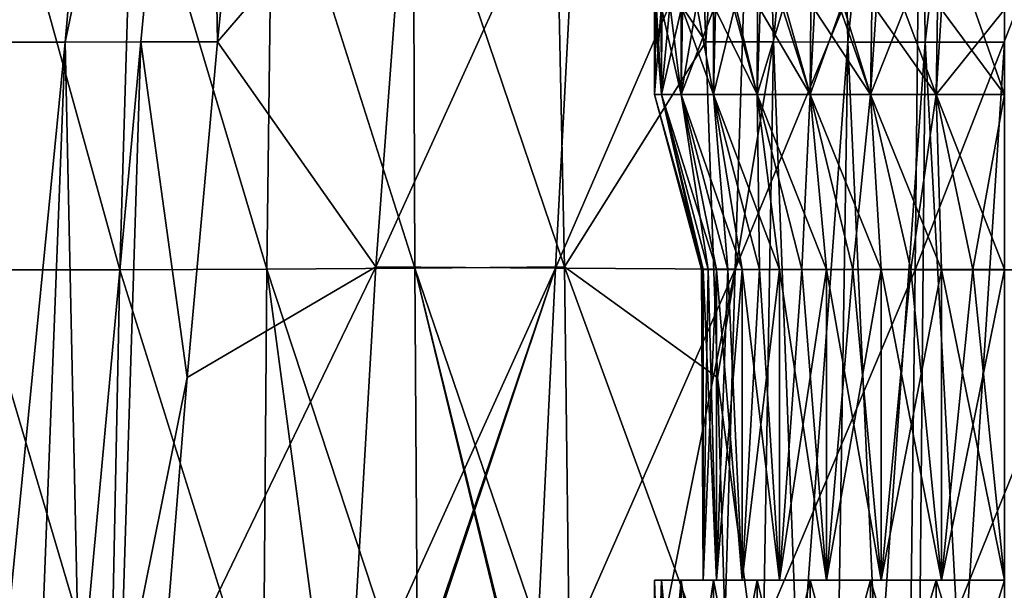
# Model space of a CAD drawing. Header units: metres. Extents: x -109 to 109, y -63 to 140.
# Tile 355 of 480: x 64.96 to 76.5, y -28.32 to -21.62. Entities that reach past the tile are written whole.
import ezdxf

# ---------------------------------------------------------------- set-up
doc = ezdxf.new("R2010")
doc.units = ezdxf.units.M
doc.layers.add('solid_502308_SW0001', color=7, linetype='CONTINUOUS')

msp = doc.modelspace()

# ---------------------------------------------------------------- linework, layer by layer
at = {"layer": 'solid_502308_SW0001'}
for points in [[(65.272072, -14.010961, 17.164869), (63.859268, -21.88319, 17.398655), (64.645767, -21.883022, 17.89315)], [(64.421295, -14.011097, 16.625023), (63.859268, -21.88319, 17.398655), (65.272072, -14.010961, 17.164869)], [(66.182701, -14.010552, 17.591692), (64.645767, -21.883022, 17.89315), (65.490799, -21.882523, 18.2764)], [(65.272072, -14.010961, 17.164869), (64.645767, -21.883022, 17.89315), (66.182701, -14.010552, 17.591692)], [(67.135414, -14.00985, 17.89262), (65.490799, -21.882523, 18.2764), (66.376923, -21.881662, 18.535767)], [(66.182701, -14.010552, 17.591692), (65.490799, -21.882523, 18.2764), (67.135414, -14.00985, 17.89262)], [(67.135414, -14.00985, 17.89262), (66.376923, -21.881662, 18.535767), (67.275352, -21.878344, 18.6497)], [(67.670425, -17.926893, 18.359961), (67.135414, -14.00985, 17.89262), (67.275352, -21.878344, 18.6497)], [(72.851608, -17.928091, -20.043543), (73.559113, -14.00987, -19.979765), (73.000877, -21.878517, -20.510078)], [(73.559113, -14.00987, -19.979765), (73.794708, -21.881697, -20.945967), (73.000877, -21.878517, -20.510078)], [(74.506767, -14.010573, -20.296324), (73.794708, -21.881697, -20.945967), (73.559113, -14.00987, -19.979765)], [(74.506767, -14.010573, -20.296324), (74.66407, -21.882557, -21.257015), (73.794708, -21.881697, -20.945967)], [(75.494415, -14.010982, -20.486124), (74.66407, -21.882557, -21.257015), (74.506767, -14.010573, -20.296324)], [(75.494415, -14.010982, -20.486124), (75.573059, -21.883057, -21.443481), (74.66407, -21.882557, -21.257015)], [(76.500069, -14.011118, -20.549341), (75.573059, -21.883057, -21.443481), (75.494415, -14.010982, -20.486124)], [(76.500069, -14.011118, -20.549341), (76.500076, -21.883224, -21.505575), (75.573059, -21.883057, -21.443481)], [(69.521942, -19.262913, 18.561037), (67.670425, -17.926893, 18.359961), (67.275352, -21.878344, 18.6497)], [(71.235443, -19.26292, -19.117781), (72.851608, -17.928091, -20.043543), (73.000877, -21.878517, -20.510078)], [(69.133766, -24.521915, 18.913652), (69.521942, -19.262913, 18.561037), (67.275352, -21.878344, 18.6497)], [(67.921326, -19.28372, -16.89226), (69.570801, -19.27243, -18.016714), (69.590027, -24.536592, -18.461666)], [(71.515831, -19.272432, 18.648706), (69.521942, -19.262913, 18.561037), (69.133766, -24.521915, 18.913652)], [(71.238739, -24.536596, 18.997381), (71.515831, -19.272432, 18.648706), (69.133766, -24.521915, 18.913652)], [(71.342216, -24.521923, -19.631212), (69.570801, -19.27243, -18.016714), (71.235443, -19.26292, -19.117781)], [(71.342216, -24.521923, -19.631212), (69.590027, -24.536592, -18.461666), (69.570801, -19.27243, -18.016714)], [(71.342216, -24.521923, -19.631212), (71.235443, -19.26292, -19.117781), (73.000877, -21.878517, -20.510078)], [(73.511208, -19.28372, 18.708544), (71.515831, -19.272432, 18.648706), (71.238739, -24.536596, 18.997381)], [(64.426453, -24.554462, -14.811886), (64.672363, -19.28863, -14.568451), (66.132462, -24.554499, -16.051483)], [(64.672363, -19.28863, -14.568451), (66.288689, -19.288662, -15.742904), (66.132462, -24.554499, -16.051483)], [(66.132462, -24.554499, -16.051483), (66.288689, -19.288662, -15.742904), (67.853203, -24.549223, -17.268471)], [(66.288689, -19.288662, -15.742904), (67.921326, -19.28372, -16.89226), (67.853203, -24.549223, -17.268471)], [(67.853203, -24.549223, -17.268471), (67.921326, -19.28372, -16.89226), (69.590027, -24.536592, -18.461666)], [(73.345177, -24.549223, 19.052944), (73.511208, -19.28372, 18.708544), (71.238739, -24.536596, 18.997381)], [(75.507591, -19.288662, 18.738333), (73.511208, -19.28372, 18.708544), (73.345177, -24.549223, 19.052944)], [(75.452599, -24.554499, 19.079809), (75.507591, -19.288662, 18.738333), (73.345177, -24.549223, 19.052944)], [(77.505531, -19.28863, 18.738237), (75.507591, -19.288662, 18.738333), (75.452599, -24.554499, 19.079809)], [(77.561386, -24.554462, 19.079723), (77.505531, -19.28863, 18.738237), (75.452599, -24.554499, 19.079809)], [(72.476387, -21.5, 0.787746), (72.47879, -22.5, 0.799915), (72.400002, -22.5)], [(72.400047, -21.5, -0.018986), (72.400002, -22.5), (72.47879, -22.5, -0.799915)], [(72.418335, -21.5, 0.387277), (72.476387, -21.5, 0.787746), (72.400002, -22.5)], [(72.400047, -21.5, -0.018986), (72.418335, -21.5, 0.387277), (72.400002, -22.5)], [(72.422073, -21.5, -0.424866), (72.400047, -21.5, -0.018986), (72.47879, -22.5, -0.799915)], [(72.48381, -21.5, -0.824764), (72.422073, -21.5, -0.424866), (72.47879, -22.5, -0.799915)], [(72.476387, -21.5, 0.787746), (72.573769, -21.5, 1.180969), (72.47879, -22.5, 0.799915)], [(72.709801, -21.5, 1.563448), (72.712097, -22.5, 1.569002), (72.47879, -22.5, 0.799915)], [(72.573769, -21.5, 1.180969), (72.709801, -21.5, 1.563448), (72.47879, -22.5, 0.799915)], [(72.48381, -21.5, -0.824764), (72.47879, -22.5, -0.799915), (72.712097, -22.5, -1.569002)], [(72.585136, -21.5, -1.218126), (72.48381, -21.5, -0.824764), (72.712097, -22.5, -1.569002)], [(72.725426, -21.5, -1.600816), (72.585136, -21.5, -1.218126), (72.712097, -22.5, -1.569002)], [(72.709801, -21.5, 1.563448), (72.882706, -21.5, 1.930067), (72.712097, -22.5, 1.569002)], [(73.090508, -21.5, 2.27714), (73.09095, -22.5, 2.2778), (72.712097, -22.5, 1.569002)], [(72.882706, -21.5, 1.930067), (73.090508, -21.5, 2.27714), (72.712097, -22.5, 1.569002)], [(72.725426, -21.5, -1.600816), (72.712097, -22.5, -1.569002), (73.09095, -22.5, -2.2778)], [(72.902695, -21.5, -1.967076), (72.725426, -21.5, -1.600816), (73.09095, -22.5, -2.2778)], [(73.114326, -21.5, -2.3124), (72.902695, -21.5, -1.967076), (73.09095, -22.5, -2.2778)], [(73.090508, -21.5, 2.27714), (73.3321, -21.5, 2.602765), (73.09095, -22.5, 2.2778)], [(73.3321, -21.5, 2.602765), (73.600861, -22.5, 2.899138), (73.09095, -22.5, 2.2778)], [(73.114326, -21.5, -2.3124), (73.09095, -22.5, -2.2778), (73.600861, -22.5, -2.899138)], [(73.358704, -21.5, -2.634821), (73.114326, -21.5, -2.3124), (73.600861, -22.5, -2.899138)], [(73.3321, -21.5, 2.602765), (73.60453, -21.5, 2.902801), (73.600861, -22.5, 2.899138)], [(73.635742, -21.5, -2.933601), (73.358704, -21.5, -2.634821), (73.600861, -22.5, -2.899138)], [(73.904175, -21.5, 3.173594), (74.222198, -22.5, 3.40905), (73.600861, -22.5, 2.899138)], [(73.60453, -21.5, 2.902801), (73.904175, -21.5, 3.173594), (73.600861, -22.5, 2.899138)], [(73.635742, -21.5, -2.933601), (73.600861, -22.5, -2.899138), (74.222198, -22.5, -3.40905)], [(73.941856, -21.5, -3.204047), (73.635742, -21.5, -2.933601), (74.222198, -22.5, -3.40905)], [(73.904175, -21.5, 3.173594), (74.229897, -21.5, 3.414183), (74.222198, -22.5, 3.40905)], [(74.272827, -21.5, -3.44234), (73.941856, -21.5, -3.204047), (74.222198, -22.5, -3.40905)], [(74.57766, -21.5, 3.621409), (74.931, -22.5, 3.787906), (74.222198, -22.5, 3.40905)], [(74.229897, -21.5, 3.414183), (74.57766, -21.5, 3.621409), (74.222198, -22.5, 3.40905)], [(74.272827, -21.5, -3.44234), (74.222198, -22.5, -3.40905), (74.931, -22.5, -3.787906)], [(74.625328, -21.5, -3.646314), (74.272827, -21.5, -3.44234), (74.931, -22.5, -3.787906)], [(74.57766, -21.5, 3.621409), (74.944733, -21.5, 3.793566), (74.931, -22.5, 3.787906)], [(74.995758, -21.5, -3.814085), (74.625328, -21.5, -3.646314), (74.931, -22.5, -3.787906)], [(75.326492, -21.5, 3.928469), (75.700089, -22.5, 4.021211), (74.931, -22.5, 3.787906)], [(74.944733, -21.5, 3.793566), (75.326492, -21.5, 3.928469), (74.931, -22.5, 3.787906)], [(74.995758, -21.5, -3.814085), (74.931, -22.5, -3.787906), (75.700089, -22.5, -4.021211)], [(75.763474, -21.5, -4.033302), (74.995758, -21.5, -3.814085), (75.700089, -22.5, -4.021211)], [(75.326492, -21.5, 3.928469), (75.716713, -21.5, 4.024482), (75.700089, -22.5, 4.021211)], [(75.763474, -21.5, -4.033302), (75.700089, -22.5, -4.021211), (76.5, -22.5, -4.1)], [(75.700089, -22.5, 4.021211), (76.5, -21.5, 4.1), (76.5, -22.5, 4.1)], [(75.716713, -21.5, 4.024482), (76.5, -21.5, 4.1), (75.700089, -22.5, 4.021211)], [(76.148735, -21.5, -4.084925), (75.763474, -21.5, -4.033302), (76.5, -22.5, -4.1)], [(76.148735, -21.5, -4.084925), (76.5, -22.5, -4.1), (76.5, -21.5, -4.1)], [(64.721092, -29.675434, 18.740053), (65.490799, -21.882523, 18.2764), (64.645767, -21.883022, 17.89315)], [(64.721092, -29.675434, 18.740053), (65.187569, -29.692598, 18.903524), (65.490799, -21.882523, 18.2764)], [(65.187569, -29.692598, 18.903524), (65.659134, -29.714169, 19.025618), (65.490799, -21.882523, 18.2764)], [(65.659134, -29.714169, 19.025618), (66.376923, -21.881662, 18.535767), (65.490799, -21.882523, 18.2764)], [(65.659134, -29.714169, 19.025618), (66.130547, -29.739529, 19.106031), (66.376923, -21.881662, 18.535767)], [(66.130547, -29.739529, 19.106031), (66.918884, -25.819521, 18.911081), (66.376923, -21.881662, 18.535767)], [(66.918884, -25.819521, 18.911081), (67.275352, -21.878344, 18.6497), (66.376923, -21.881662, 18.535767)], [(69.133766, -24.521915, 18.913652), (67.275352, -21.878344, 18.6497), (66.918884, -25.819521, 18.911081)], [(71.342216, -24.521923, -19.631212), (73.000877, -21.878517, -20.510078), (73.135628, -25.819696, -20.931074)], [(73.135628, -25.819696, -20.931074), (73.000877, -21.878517, -20.510078), (73.794708, -21.881697, -20.945967)], [(73.659798, -29.739588, -21.552425), (73.135628, -25.819696, -20.931074), (73.794708, -21.881697, -20.945967)], [(74.089249, -29.714203, -21.764732), (73.659798, -29.739588, -21.552425), (73.794708, -21.881697, -20.945967)], [(74.089249, -29.714203, -21.764732), (73.794708, -21.881697, -20.945967), (74.66407, -21.882557, -21.257015)], [(74.542427, -29.692646, -21.942986), (74.089249, -29.714203, -21.764732), (74.66407, -21.882557, -21.257015)], [(75.015091, -29.675526, -22.08453), (74.542427, -29.692646, -21.942986), (74.66407, -21.882557, -21.257015)], [(75.015091, -29.675526, -22.08453), (74.66407, -21.882557, -21.257015), (75.573059, -21.883057, -21.443481)], [(75.502342, -29.663197, -22.187132), (75.015091, -29.675526, -22.08453), (75.573059, -21.883057, -21.443481)], [(75.999435, -29.655787, -22.249233), (75.502342, -29.663197, -22.187132), (75.573059, -21.883057, -21.443481)], [(75.999435, -29.655787, -22.249233), (75.573059, -21.883057, -21.443481), (76.500076, -21.883224, -21.505575)], [(76.501595, -29.653324, -22.269943), (75.999435, -29.655787, -22.249233), (76.500076, -21.883224, -21.505575)], [(72.400002, -22.5), (72.949997, -24.552628), (72.969368, -24.552628, -0.370327)], [(72.400002, -22.5), (72.47879, -22.5, 0.799915), (72.949997, -24.552628)], [(72.47879, -22.5, -0.799915), (72.400002, -22.5), (72.969368, -24.552628, -0.370327)], [(72.47879, -22.5, 0.799915), (73.027596, -24.552628, 0.738191), (72.969368, -24.552628, 0.370327)], [(72.47879, -22.5, 0.799915), (72.712097, -22.5, 1.569002), (73.027596, -24.552628, 0.738191)], [(72.47879, -22.5, 0.799915), (72.969368, -24.552628, 0.370327), (72.949997, -24.552628)], [(72.47879, -22.5, -0.799915), (72.969368, -24.552628, -0.370327), (73.027596, -24.552628, -0.738191)], [(72.47879, -22.5, -0.799915), (73.027596, -24.552628, -0.738191), (73.123978, -24.552628, -1.097705)], [(72.712097, -22.5, -1.569002), (72.47879, -22.5, -0.799915), (73.123978, -24.552628, -1.097705)], [(72.712097, -22.5, 1.569002), (73.25676, -24.552628, 1.443577), (73.123978, -24.552628, 1.097705)], [(72.712097, -22.5, 1.569002), (73.09095, -22.5, 2.2778), (73.25676, -24.552628, 1.443577)], [(72.712097, -22.5, 1.569002), (73.123978, -24.552628, 1.097705), (73.027596, -24.552628, 0.738191)], [(72.712097, -22.5, -1.569002), (73.123978, -24.552628, -1.097705), (73.25676, -24.552628, -1.443577)], [(72.712097, -22.5, -1.569002), (73.25676, -24.552628, -1.443577), (73.425278, -24.552628, -1.774426)], [(73.09095, -22.5, -2.2778), (72.712097, -22.5, -1.569002), (73.425278, -24.552628, -1.774426)], [(73.09095, -22.5, 2.2778), (73.628265, -24.552628, 2.087012), (73.425278, -24.552628, 1.774426)], [(73.09095, -22.5, 2.2778), (73.600861, -22.5, 2.899138), (73.628265, -24.552628, 2.087012)], [(73.09095, -22.5, 2.2778), (73.425278, -24.552628, 1.774426), (73.25676, -24.552628, 1.443577)], [(73.09095, -22.5, -2.2778), (73.425278, -24.552628, -1.774426), (73.628265, -24.552628, -2.087012)], [(73.09095, -22.5, -2.2778), (73.628265, -24.552628, -2.087012), (73.862259, -24.552628, -2.375884)], [(73.600861, -22.5, -2.899138), (73.09095, -22.5, -2.2778), (73.862259, -24.552628, -2.375884)], [(73.600861, -22.5, 2.899138), (74.124161, -24.552628, 2.637781), (73.862259, -24.552628, 2.375884)], [(73.600861, -22.5, 2.899138), (74.222198, -22.5, 3.40905), (74.124161, -24.552628, 2.637781)], [(73.600861, -22.5, 2.899138), (73.862259, -24.552628, 2.375884), (73.628265, -24.552628, 2.087012)], [(73.600861, -22.5, -2.899138), (73.862259, -24.552628, -2.375884), (74.124161, -24.552628, -2.637781)], [(73.600861, -22.5, -2.899138), (74.124161, -24.552628, -2.637781), (74.413048, -24.552628, -2.871779)], [(74.222198, -22.5, -3.40905), (73.600861, -22.5, -2.899138), (74.413048, -24.552628, -2.871779)], [(74.222198, -22.5, 3.40905), (74.413048, -24.552628, 2.871779), (74.124161, -24.552628, 2.637781)], [(74.222198, -22.5, 3.40905), (74.72554, -24.552628, 3.074701), (74.413048, -24.552628, 2.871779)], [(74.222198, -22.5, 3.40905), (74.931, -22.5, 3.787906), (74.72554, -24.552628, 3.074701)], [(74.222198, -22.5, -3.40905), (74.413048, -24.552628, -2.871779), (74.72554, -24.552628, -3.074701)], [(74.222198, -22.5, -3.40905), (74.72554, -24.552628, -3.074701), (75.056374, -24.552628, -3.243214)], [(74.931, -22.5, -3.787906), (74.222198, -22.5, -3.40905), (75.056374, -24.552628, -3.243214)], [(74.931, -22.5, 3.787906), (75.056374, -24.552628, 3.243214), (74.72554, -24.552628, 3.074701)], [(74.931, -22.5, 3.787906), (75.402267, -24.552628, 3.376015), (75.056374, -24.552628, 3.243214)], [(74.931, -22.5, 3.787906), (75.700089, -22.5, 4.021211), (75.402267, -24.552628, 3.376015)], [(74.931, -22.5, -3.787906), (75.056374, -24.552628, -3.243214), (75.402267, -24.552628, -3.376015)], [(74.931, -22.5, -3.787906), (75.402267, -24.552628, -3.376015), (75.761726, -24.552628, -3.472384)], [(75.700089, -22.5, -4.021211), (74.931, -22.5, -3.787906), (75.761726, -24.552628, -3.472384)], [(75.700089, -22.5, 4.021211), (75.761726, -24.552628, 3.472384), (75.402267, -24.552628, 3.376015)], [(75.700089, -22.5, -4.021211), (76.5, -24.552628, -3.55), (76.5, -22.5, -4.1)], [(75.700089, -22.5, -4.021211), (76.129692, -24.552628, -3.530633), (76.5, -24.552628, -3.55)], [(75.700089, -22.5, 4.021211), (76.5, -22.5, 4.1), (76.129692, -24.552628, 3.530633)], [(75.700089, -22.5, 4.021211), (76.129692, -24.552628, 3.530633), (75.761726, -24.552628, 3.472384)], [(75.700089, -22.5, -4.021211), (75.761726, -24.552628, -3.472384), (76.129692, -24.552628, -3.530633)], [(76.129692, -24.552628, 3.530633), (76.5, -22.5, 4.1), (76.5, -24.552628, 3.55)], [(64.207764, -29.942436, -15.000715), (64.426453, -24.554462, -14.811886), (66.019943, -29.942444, -16.317432)], [(64.426453, -24.554462, -14.811886), (66.132462, -24.554499, -16.051483), (66.019943, -29.942444, -16.317432)], [(66.132462, -24.554499, -16.051483), (67.812347, -29.939734, -17.593424), (66.019943, -29.942444, -16.317432)], [(66.132462, -24.554499, -16.051483), (67.853203, -24.549223, -17.268471), (67.812347, -29.939734, -17.593424)], [(69.133766, -24.521915, 18.913652), (66.918884, -25.819521, 18.911081), (66.599068, -29.768026, 19.145433)], [(68.819016, -29.880352, 19.231632), (69.133766, -24.521915, 18.913652), (66.599068, -29.768026, 19.145433)], [(67.812347, -29.939734, -17.593424), (67.853203, -24.549223, -17.268471), (68.573898, -29.937273, -18.127607)], [(67.853203, -24.549223, -17.268471), (69.590027, -24.536592, -18.461666), (69.625595, -29.929928, -18.857359)], [(67.853203, -24.549223, -17.268471), (69.625595, -29.929928, -18.857359), (68.573898, -29.937273, -18.127607)], [(71.238739, -24.536596, 18.997381), (69.133766, -24.521915, 18.913652), (68.819016, -29.880352, 19.231632)], [(71.238739, -24.536596, 18.997381), (68.819016, -29.880352, 19.231632), (69.42292, -29.900387, 19.252125)], [(69.448639, -29.901133, 19.252958), (71.238739, -24.536596, 18.997381), (69.42292, -29.900387, 19.252125)], [(69.448639, -29.901133, 19.252958), (70.977654, -29.929932, 19.296602), (71.238739, -24.536596, 18.997381)], [(71.410149, -29.880342, -20.073601), (69.590027, -24.536592, -18.461666), (71.342216, -24.521923, -19.631212)], [(70.889015, -29.901098, -19.721302), (69.625595, -29.929928, -18.857359), (69.590027, -24.536592, -18.461666)], [(70.909332, -29.900387, -19.735077), (69.590027, -24.536592, -18.461666), (71.410149, -29.880342, -20.073601)], [(70.889015, -29.901098, -19.721302), (69.590027, -24.536592, -18.461666), (70.909332, -29.900387, -19.735077)], [(73.345177, -24.549223, 19.052944), (71.238739, -24.536596, 18.997381), (70.977654, -29.929932, 19.296602)], [(73.345177, -24.549223, 19.052944), (70.977654, -29.929932, 19.296602), (72.25721, -29.937273, 19.324387)], [(71.342216, -24.521923, -19.631212), (73.135628, -25.819696, -20.931074), (73.25666, -29.768068, -21.30851)], [(71.410149, -29.880342, -20.073601), (71.342216, -24.521923, -19.631212), (73.25666, -29.768068, -21.30851)], [(73.187233, -29.939732, 19.339853), (73.345177, -24.549223, 19.052944), (72.25721, -29.937273, 19.324387)], [(72.949997, -24.552628), (72.969368, -24.552628, 0.370327), (72.969398, -28.200001, -0.370273)], [(72.969368, -24.552628, -0.370327), (72.949997, -24.552628), (72.969398, -28.200001, -0.370273)], [(72.969368, -24.552628, 0.370327), (72.969398, -28.200001, 0.370273), (72.969398, -28.200001, -0.370273)], [(72.969368, -24.552628, 0.370327), (73.027596, -24.552628, 0.738191), (72.969398, -28.200001, 0.370273)], [(72.969368, -24.552628, -0.370327), (72.969398, -28.200001, -0.370273), (73.123932, -28.200001, -1.097634)], [(73.027596, -24.552628, -0.738191), (72.969368, -24.552628, -0.370327), (73.123932, -28.200001, -1.097634)], [(73.123978, -24.552628, 1.097705), (73.123932, -28.200001, 1.097634), (72.969398, -28.200001, 0.370273)], [(73.027596, -24.552628, 0.738191), (73.123978, -24.552628, 1.097705), (72.969398, -28.200001, 0.370273)], [(73.123978, -24.552628, -1.097705), (73.027596, -24.552628, -0.738191), (73.123932, -28.200001, -1.097634)], [(73.425278, -24.552628, 1.774426), (73.42527, -28.200001, 1.774418), (73.123932, -28.200001, 1.097634)], [(73.25676, -24.552628, 1.443577), (73.425278, -24.552628, 1.774426), (73.123932, -28.200001, 1.097634)], [(73.123978, -24.552628, 1.097705), (73.25676, -24.552628, 1.443577), (73.123932, -28.200001, 1.097634)], [(73.123978, -24.552628, -1.097705), (73.123932, -28.200001, -1.097634), (73.42527, -28.200001, -1.774418)], [(73.25676, -24.552628, -1.443577), (73.123978, -24.552628, -1.097705), (73.42527, -28.200001, -1.774418)], [(75.452599, -24.554499, 19.079809), (73.345177, -24.549223, 19.052944), (73.187233, -29.939732, 19.339853)], [(75.387299, -29.942444, 19.361101), (75.452599, -24.554499, 19.079809), (73.187233, -29.939732, 19.339853)], [(73.425278, -24.552628, -1.774426), (73.25676, -24.552628, -1.443577), (73.42527, -28.200001, -1.774418)], [(73.862259, -24.552628, 2.375884), (73.862335, -28.200001, 2.375943), (73.42527, -28.200001, 1.774418)], [(73.628265, -24.552628, 2.087012), (73.862259, -24.552628, 2.375884), (73.42527, -28.200001, 1.774418)], [(73.425278, -24.552628, 1.774426), (73.628265, -24.552628, 2.087012), (73.42527, -28.200001, 1.774418)], [(73.425278, -24.552628, -1.774426), (73.42527, -28.200001, -1.774418), (73.862335, -28.200001, -2.375943)], [(73.628265, -24.552628, -2.087012), (73.425278, -24.552628, -1.774426), (73.862335, -28.200001, -2.375943)], [(73.862259, -24.552628, -2.375884), (73.628265, -24.552628, -2.087012), (73.862335, -28.200001, -2.375943)], [(73.862259, -24.552628, 2.375884), (74.124161, -24.552628, 2.637781), (73.862335, -28.200001, 2.375943)], [(73.862259, -24.552628, -2.375884), (73.862335, -28.200001, -2.375943), (74.413101, -28.200001, -2.871775)], [(74.124161, -24.552628, -2.637781), (73.862259, -24.552628, -2.375884), (74.413101, -28.200001, -2.871775)], [(74.413048, -24.552628, 2.871779), (74.413101, -28.200001, 2.871775), (73.862335, -28.200001, 2.375943)], [(74.124161, -24.552628, 2.637781), (74.413048, -24.552628, 2.871779), (73.862335, -28.200001, 2.375943)], [(74.413048, -24.552628, -2.871779), (74.124161, -24.552628, -2.637781), (74.413101, -28.200001, -2.871775)], [(74.413048, -24.552628, 2.871779), (74.72554, -24.552628, 3.074701), (74.413101, -28.200001, 2.871775)], [(74.413048, -24.552628, -2.871779), (74.413101, -28.200001, -2.871775), (75.05632, -28.200001, -3.243224)], [(74.72554, -24.552628, -3.074701), (74.413048, -24.552628, -2.871779), (75.05632, -28.200001, -3.243224)], [(75.056374, -24.552628, 3.243214), (75.05632, -28.200001, 3.243224), (74.413101, -28.200001, 2.871775)], [(74.72554, -24.552628, 3.074701), (75.056374, -24.552628, 3.243214), (74.413101, -28.200001, 2.871775)], [(75.056374, -24.552628, -3.243214), (74.72554, -24.552628, -3.074701), (75.05632, -28.200001, -3.243224)], [(75.761726, -24.552628, 3.472384), (75.761635, -28.200001, 3.472344), (75.05632, -28.200001, 3.243224)], [(75.402267, -24.552628, 3.376015), (75.761726, -24.552628, 3.472384), (75.05632, -28.200001, 3.243224)], [(75.056374, -24.552628, 3.243214), (75.402267, -24.552628, 3.376015), (75.05632, -28.200001, 3.243224)], [(75.056374, -24.552628, -3.243214), (75.05632, -28.200001, -3.243224), (75.761635, -28.200001, -3.472344)], [(75.402267, -24.552628, -3.376015), (75.056374, -24.552628, -3.243214), (75.761635, -28.200001, -3.472344)], [(77.561386, -24.554462, 19.079723), (75.452599, -24.554499, 19.079809), (75.387299, -29.942444, 19.361101)], [(77.627312, -29.942436, 19.361031), (77.561386, -24.554462, 19.079723), (75.387299, -29.942444, 19.361101)], [(75.761726, -24.552628, -3.472384), (75.402267, -24.552628, -3.376015), (75.761635, -28.200001, -3.472344)], [(75.761726, -24.552628, -3.472384), (75.761635, -28.200001, -3.472344), (76.5, -28.200001, -3.55)], [(76.5, -24.552628, 3.55), (76.5, -28.200001, 3.55), (75.761635, -28.200001, 3.472344)], [(76.129692, -24.552628, 3.530633), (76.5, -24.552628, 3.55), (75.761635, -28.200001, 3.472344)], [(75.761726, -24.552628, 3.472384), (76.129692, -24.552628, 3.530633), (75.761635, -28.200001, 3.472344)], [(76.129692, -24.552628, -3.530633), (75.761726, -24.552628, -3.472384), (76.5, -28.200001, -3.55)], [(76.129692, -24.552628, -3.530633), (76.5, -28.200001, -3.55), (76.5, -24.552628, -3.55)], [(66.130547, -29.739529, 19.106031), (66.599068, -29.768026, 19.145433), (66.918884, -25.819521, 18.911081)], [(73.659798, -29.739588, -21.552425), (73.25666, -29.768068, -21.30851), (73.135628, -25.819696, -20.931074)], [(72.478836, -28.200001, 0.800001), (72.400002, -28.200001), (72.478836, -28.200001, -0.800001)], [(72.478783, -30.799999, -0.79987), (72.478836, -28.200001, -0.800001), (72.400002, -28.200001)], [(72.400002, -30.799999), (72.400002, -28.200001), (72.478836, -28.200001, 0.800001)], [(72.400002, -30.799999), (72.478783, -30.799999, -0.79987), (72.400002, -28.200001)], [(72.478783, -30.799999, 0.79987), (72.400002, -30.799999), (72.478836, -28.200001, 0.800001)], [(72.478783, -30.799999, -0.79987), (72.712097, -30.799999, -1.569002), (72.478836, -28.200001, -0.800001)], [(72.478783, -30.799999, 0.79987), (72.478836, -28.200001, 0.800001), (72.712059, -28.200001, 1.569015)], [(72.712097, -30.799999, 1.569002), (72.478783, -30.799999, 0.79987), (72.712059, -28.200001, 1.569015)], [(72.478836, -28.200001, 0.800001), (72.478836, -28.200001, -0.800001), (72.712059, -28.200001, -1.569015)], [(72.712097, -30.799999, -1.569002), (72.712059, -28.200001, -1.569015), (72.478836, -28.200001, -0.800001)], [(72.712059, -28.200001, 1.569015), (72.478836, -28.200001, 0.800001), (72.712059, -28.200001, -1.569015)], [(72.712059, -28.200001, 1.569015), (72.712059, -28.200001, -1.569015), (73.090919, -28.200001, -2.277708)], [(73.090973, -30.799999, -2.277838), (73.090919, -28.200001, -2.277708), (72.712059, -28.200001, -1.569015)], [(72.969398, -28.200001, -0.370273), (72.712059, -28.200001, 1.569015), (73.090919, -28.200001, -2.277708)], [(72.712097, -30.799999, -1.569002), (73.090973, -30.799999, -2.277838), (72.712059, -28.200001, -1.569015)], [(72.969398, -28.200001, 0.370273), (73.090919, -28.200001, 2.277708), (72.712059, -28.200001, 1.569015)], [(72.712097, -30.799999, 1.569002), (72.712059, -28.200001, 1.569015), (73.090919, -28.200001, 2.277708)], [(72.969398, -28.200001, -0.370273), (72.969398, -28.200001, 0.370273), (72.712059, -28.200001, 1.569015)], [(73.090973, -30.799999, 2.277838), (72.712097, -30.799999, 1.569002), (73.090919, -28.200001, 2.277708)], [(73.123932, -28.200001, -1.097634), (72.969398, -28.200001, -0.370273), (73.090919, -28.200001, -2.277708)], [(72.969398, -28.200001, 0.370273), (73.123932, -28.200001, 1.097634), (73.090919, -28.200001, 2.277708)], [(73.123932, -28.200001, -1.097634), (73.090919, -28.200001, -2.277708), (73.600861, -28.200001, -2.899138)], [(73.600861, -30.799999, -2.899138), (73.600861, -28.200001, -2.899138), (73.090919, -28.200001, -2.277708)], [(73.090973, -30.799999, -2.277838), (73.600861, -30.799999, -2.899138), (73.090919, -28.200001, -2.277708)], [(73.42527, -28.200001, 1.774418), (73.600861, -28.200001, 2.899138), (73.090919, -28.200001, 2.277708)], [(73.090973, -30.799999, 2.277838), (73.090919, -28.200001, 2.277708), (73.600861, -28.200001, 2.899138)], [(73.123932, -28.200001, 1.097634), (73.42527, -28.200001, 1.774418), (73.090919, -28.200001, 2.277708)], [(73.600861, -30.799999, 2.899138), (73.090973, -30.799999, 2.277838), (73.600861, -28.200001, 2.899138)], [(73.42527, -28.200001, -1.774418), (73.123932, -28.200001, -1.097634), (73.600861, -28.200001, -2.899138)], [(73.862335, -28.200001, -2.375943), (73.42527, -28.200001, -1.774418), (73.600861, -28.200001, -2.899138)], [(73.42527, -28.200001, 1.774418), (73.862335, -28.200001, 2.375943), (73.600861, -28.200001, 2.899138)], [(73.862335, -28.200001, -2.375943), (73.600861, -28.200001, -2.899138), (74.22229, -28.200001, -3.409081)], [(74.22216, -30.799999, -3.409025), (74.22229, -28.200001, -3.409081), (73.600861, -28.200001, -2.899138)], [(73.600861, -30.799999, -2.899138), (74.22216, -30.799999, -3.409025), (73.600861, -28.200001, -2.899138)], [(73.862335, -28.200001, 2.375943), (74.22229, -28.200001, 3.409081), (73.600861, -28.200001, 2.899138)], [(73.600861, -30.799999, 2.899138), (73.600861, -28.200001, 2.899138), (74.22229, -28.200001, 3.409081)], [(74.22216, -30.799999, 3.409025), (73.600861, -30.799999, 2.899138), (74.22229, -28.200001, 3.409081)], [(74.413101, -28.200001, -2.871775), (73.862335, -28.200001, -2.375943), (74.22229, -28.200001, -3.409081)], [(73.862335, -28.200001, 2.375943), (74.413101, -28.200001, 2.871775), (74.22229, -28.200001, 3.409081)], [(74.22216, -30.799999, -3.409025), (74.931, -30.799999, -3.787906), (74.22229, -28.200001, -3.409081)], [(74.22216, -30.799999, 3.409025), (74.22229, -28.200001, 3.409081), (74.930984, -28.200001, 3.787938)], [(74.931, -30.799999, 3.787906), (74.22216, -30.799999, 3.409025), (74.930984, -28.200001, 3.787938)], [(74.413101, -28.200001, -2.871775), (74.22229, -28.200001, -3.409081), (74.930984, -28.200001, -3.787938)], [(74.931, -30.799999, -3.787906), (74.930984, -28.200001, -3.787938), (74.22229, -28.200001, -3.409081)], [(74.413101, -28.200001, 2.871775), (74.930984, -28.200001, 3.787938), (74.22229, -28.200001, 3.409081)], [(75.05632, -28.200001, -3.243224), (74.413101, -28.200001, -2.871775), (74.930984, -28.200001, -3.787938)], [(74.413101, -28.200001, 2.871775), (75.05632, -28.200001, 3.243224), (74.930984, -28.200001, 3.787938)], [(75.05632, -28.200001, -3.243224), (74.930984, -28.200001, -3.787938), (75.699997, -28.200001, -4.021167)], [(75.700127, -30.799999, -4.02122), (75.699997, -28.200001, -4.021167), (74.930984, -28.200001, -3.787938)], [(74.931, -30.799999, -3.787906), (75.700127, -30.799999, -4.02122), (74.930984, -28.200001, -3.787938)], [(75.05632, -28.200001, 3.243224), (75.699997, -28.200001, 4.021167), (74.930984, -28.200001, 3.787938)], [(74.931, -30.799999, 3.787906), (74.930984, -28.200001, 3.787938), (75.699997, -28.200001, 4.021167)], [(75.700127, -30.799999, 4.02122), (74.931, -30.799999, 3.787906), (75.699997, -28.200001, 4.021167)], [(75.761635, -28.200001, -3.472344), (75.05632, -28.200001, -3.243224), (75.699997, -28.200001, -4.021167)], [(75.05632, -28.200001, 3.243224), (75.761635, -28.200001, 3.472344), (75.699997, -28.200001, 4.021167)], [(75.699997, -28.200001, -4.021167), (76.5, -30.799999, -4.1), (76.5, -28.200001, -4.1)], [(75.700127, -30.799999, -4.02122), (76.5, -30.799999, -4.1), (75.699997, -28.200001, -4.021167)], [(75.761635, -28.200001, -3.472344), (75.699997, -28.200001, -4.021167), (76.5, -28.200001, -4.1)], [(76.5, -28.200001, 3.55), (76.5, -28.200001, 4.1), (75.699997, -28.200001, 4.021167)], [(75.700127, -30.799999, 4.02122), (75.699997, -28.200001, 4.021167), (76.5, -28.200001, 4.1)], [(75.761635, -28.200001, 3.472344), (76.5, -28.200001, 3.55), (75.699997, -28.200001, 4.021167)], [(75.700127, -30.799999, 4.02122), (76.5, -28.200001, 4.1), (76.5, -30.799999, 4.1)], [(75.761635, -28.200001, -3.472344), (76.5, -28.200001, -4.1), (76.5, -28.200001, -3.55)]]:
    msp.add_3dface(points, dxfattribs=at)

doc.saveas('drawing.dxf')
